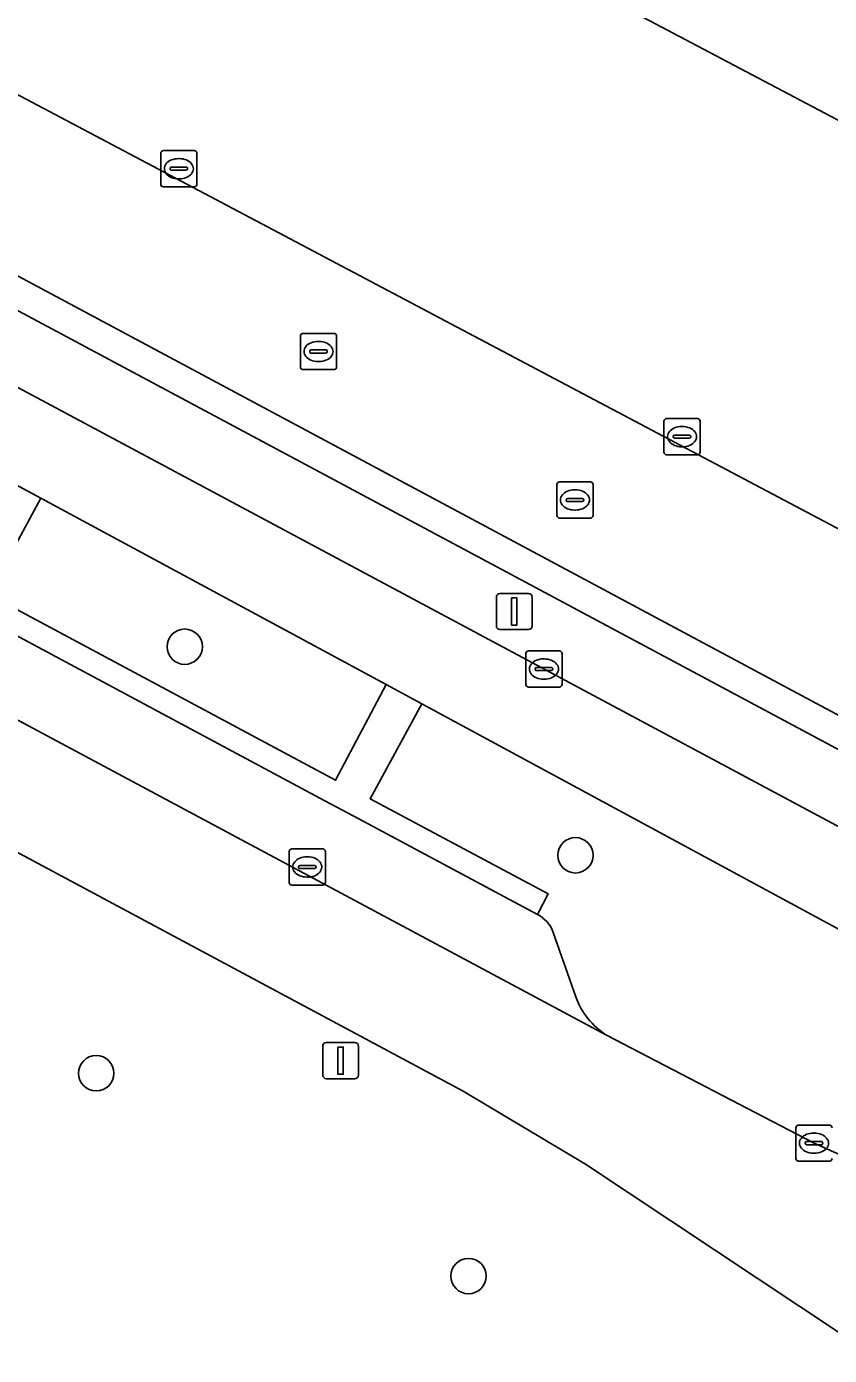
# Model space of a CAD drawing. Extents: x 159489 to 160304, y 383825 to 384531.
# Drawn here: x 159872.27 to 159894.46, y 383951.11 to 383987.85 of the extents above; entities that cross this region are included whole.
import ezdxf

# ---------------------------------------------------------------- set-up
doc = ezdxf.new("R2010")
doc.units = 0
for name, color, linetype in [('IMGEO_Berm_groen', 7, 'Continuous'), ('IMGEO_Boom', 7, 'Continuous'), ('IMGEO_Brandkraan', 7, 'Continuous'), ('IMGEO_Fietspad_gesloten', 7, 'Continuous'), ('IMGEO_Groenvoorziening', 7, 'Continuous'), ('IMGEO_Kolk', 7, 'Continuous'), ('IMGEO_Lichtmast', 7, 'Continuous'), ('IMGEO_Parkeervlak_open', 7, 'Continuous'), ('IMGEO_Rijbaan_lokaal_gesloten', 7, 'Continuous'), ('IMGEO_Rijbaan_lokaal_open', 7, 'Continuous'), ('IMGEO_Rioolput', 7, 'Continuous'), ('IMGEO_Voetpad_open', 7, 'Continuous')]:
    doc.layers.add(name, color=color, linetype=linetype)

msp = doc.modelspace()

# ---------------------------------------------------------------- linework, layer by layer
at = {"layer": 'IMGEO_Berm_groen'}
for points in [[(159898.39, 383949.315), (159887.722, 383956.4), (159884.338, 383958.42), (159840.297, 383982.009)], [(159883.198, 383969.129), (159881.767, 383966.504), (159886.693, 383963.87), (159886.391, 383963.306)], [(159903.154, 383958.333), (159883.198, 383969.129)], [(159886.832, 383962.803), (159887.451, 383961.031)], [(159888.304, 383959.967), (159894.038, 383956.983), (159900.857, 383953.92)]]:
    msp.add_lwpolyline(points, dxfattribs=at)
msp.add_lwpolyline([(159882.211, 383969.662), (159872.663, 383974.812), (159871.217, 383972.147), (159880.814, 383967.014)], close=True, dxfattribs=at)
for centre, radius, start, end in [((159885.984, 383962.504), 0.9, 19.4169, 63.0678), ((159889.432, 383961.745), 2.106, 199.824, 237.6137)]:
    msp.add_arc(centre, radius, start, end, dxfattribs=at)
at = {"layer": 'IMGEO_Boom'}
for centre in [(159876.645, 383970.707), (159887.444, 383964.939), (159874.198, 383958.915), (159884.489, 383953.309)]:
    msp.add_circle(centre, 0.489, dxfattribs=at)
at = {"layer": 'IMGEO_Brandkraan'}
for p, q in [((159879.842, 383978.441), (159879.842, 383979.293)), ((159879.917, 383979.367), (159880.769, 383979.367)), ((159880.33, 383979.147), (159880.355, 383979.147)), ((159880.843, 383979.293), (159880.843, 383978.441)), ((159880.101, 383978.861), (159880.101, 383978.873)), ((159880.539, 383978.824), (159880.141, 383978.824)), ((159880.144, 383978.91), (159880.542, 383978.91)), ((159880.585, 383978.873), (159880.585, 383978.861)), ((159880.769, 383978.367), (159879.917, 383978.367)), ((159880.353, 383978.587), (159880.328, 383978.587))]:
    msp.add_line(p, q, dxfattribs=at)
for points in [[(159879.842, 383978.441), (159879.842, 383979.293)], [(159879.917, 383979.367), (159880.769, 383979.367)], [(159880.843, 383979.293), (159880.843, 383978.441)], [(159880.769, 383978.367), (159879.917, 383978.367)]]:
    msp.add_lwpolyline(points, dxfattribs=at)
for centre, radius, start, end in [((159879.919, 383979.291), 0.0765, 91.552, 178.448), ((159879.919, 383979.291), 0.0765, 91.552, 178.448), ((159880.767, 383979.291), 0.0765, 1.552, 88.448), ((159880.767, 383979.291), 0.0765, 1.552, 88.448), ((159880.141, 383978.87), 0.0403, 85.8775, 175.7526), ((159880.138, 383978.86), 0.0366, 178.938, 274.7102), ((159880.542, 383978.867), 0.043, 264.8664, 352.4533), ((159880.546, 383978.872), 0.0386, 1.7309, 96.639), ((159879.919, 383978.443), 0.0765, 181.552, 268.448), ((159879.919, 383978.443), 0.0765, 181.552, 268.448), ((159880.767, 383978.443), 0.0765, 271.552, 358.448), ((159880.767, 383978.443), 0.0765, 271.552, 358.448)]:
    msp.add_arc(centre, radius, start, end, dxfattribs=at)
for centre, major_axis, ratio, start_param, end_param in [((159880.329, 383978.867), (-0.387, 0.002), 0.722429, 4.712389, 7.853982), ((159880.354, 383978.867), (-0.39, 0.002), 0.717154, 1.570796, 4.712389)]:
    msp.add_ellipse(centre, major_axis=major_axis, ratio=ratio, start_param=start_param, end_param=end_param, dxfattribs=at)
at = {"layer": 'IMGEO_Fietspad_gesloten'}
for points in [[(159914.789, 383954.987), (159829.267, 384000.762), (159827.511, 384001.747), (159820.478, 384006.14), (159815.453, 384008.909), (159814.236, 384009.579), (159812.526, 384010.519), (159810.974, 384011.376), (159809.37, 384007.908)], [(159813.988, 383999.816), (159817.026, 383998.148), (159820.176, 384003.31), (159821.912, 384002.251), (159822.806, 384001.705), (159829.683, 383997.995), (159830.705, 383997.444), (159840.185, 383992.33), (159841.218, 383991.773), (159850.571, 383986.729), (159851.529, 383986.212), (159861.157, 383981.018), (159862.126, 383980.496), (159871.712, 383975.325), (159872.663, 383974.812), (159882.211, 383969.662), (159883.198, 383969.129), (159903.154, 383958.333), (159905.121, 383957.34), (159903.021, 383953.284)]]:
    msp.add_lwpolyline(points, dxfattribs=at)
at = {"layer": 'IMGEO_Groenvoorziening'}
msp.add_lwpolyline([(159833.623, 384000.986), (159833.449, 384000.644), (159914.348, 383957.355), (159917.967, 383963.931), (159926.977, 383980.784), (159923.758, 383982.469), (159924.418, 383983.659), (159923.163, 383984.322), (159922.762, 383983.587), (159923.422, 383983.268), (159922.699, 383982), (159926.104, 383980.377), (159914.162, 383958.38), (159910.232, 383960.503), (159906.502, 383962.5), (159847.363, 383994.162), (159843.388, 383996.29), (159837.377, 383999.508), (159836.092, 384000.196)], dxfattribs=at)
at = {"layer": 'IMGEO_Kolk'}
for p, q in [((159875.981, 383983.494), (159875.981, 383984.346)), ((159876.056, 383984.42), (159876.908, 383984.42)), ((159876.982, 383984.346), (159876.982, 383983.494)), ((159876.24, 383983.914), (159876.24, 383983.926)), ((159876.678, 383983.877), (159876.28, 383983.877)), ((159876.283, 383983.963), (159876.681, 383983.963)), ((159876.469, 383984.2), (159876.494, 383984.2)), ((159876.724, 383983.926), (159876.724, 383983.914)), ((159876.492, 383983.64), (159876.467, 383983.64)), ((159876.908, 383983.42), (159876.056, 383983.42)), ((159889.89, 383976.087), (159889.89, 383976.939)), ((159889.965, 383977.013), (159890.817, 383977.013)), ((159890.891, 383976.939), (159890.891, 383976.087)), ((159890.192, 383976.556), (159890.59, 383976.556)), ((159890.378, 383976.793), (159890.403, 383976.793)), ((159890.149, 383976.507), (159890.149, 383976.519)), ((159890.587, 383976.47), (159890.189, 383976.47)), ((159890.401, 383976.233), (159890.376, 383976.233)), ((159890.633, 383976.519), (159890.633, 383976.507)), ((159890.817, 383976.013), (159889.965, 383976.013)), ((159886.073, 383969.663), (159886.073, 383970.515)), ((159886.148, 383970.589), (159887, 383970.589)), ((159886.561, 383970.369), (159886.586, 383970.369)), ((159887.074, 383970.515), (159887.074, 383969.663)), ((159886.332, 383970.083), (159886.332, 383970.095)), ((159886.77, 383970.046), (159886.372, 383970.046)), ((159886.375, 383970.132), (159886.773, 383970.132)), ((159886.816, 383970.095), (159886.816, 383970.083)), ((159887, 383969.589), (159886.148, 383969.589)), ((159886.584, 383969.809), (159886.559, 383969.809)), ((159879.531, 383964.191), (159879.531, 383965.043)), ((159879.606, 383965.117), (159880.458, 383965.117)), ((159880.019, 383964.897), (159880.044, 383964.897)), ((159880.532, 383965.043), (159880.532, 383964.191)), ((159879.79, 383964.611), (159879.79, 383964.623)), ((159880.228, 383964.574), (159879.83, 383964.574)), ((159879.833, 383964.66), (159880.231, 383964.66)), ((159880.274, 383964.623), (159880.274, 383964.611)), ((159880.458, 383964.117), (159879.606, 383964.117)), ((159880.042, 383964.337), (159880.017, 383964.337)), ((159893.612, 383957.483), (159894.464, 383957.483)), ((159893.537, 383956.557), (159893.537, 383957.409)), ((159894.025, 383957.263), (159894.05, 383957.263)), ((159893.796, 383956.977), (159893.796, 383956.989)), ((159894.234, 383956.94), (159893.836, 383956.94)), ((159893.839, 383957.026), (159894.237, 383957.026)), ((159894.048, 383956.703), (159894.023, 383956.703)), ((159894.28, 383956.989), (159894.28, 383956.977)), ((159894.464, 383956.483), (159893.612, 383956.483))]:
    msp.add_line(p, q, dxfattribs=at)
for points in [[(159875.981, 383983.494), (159875.981, 383984.346)], [(159876.056, 383984.42), (159876.908, 383984.42)], [(159876.982, 383984.346), (159876.982, 383983.494)], [(159876.908, 383983.42), (159876.056, 383983.42)], [(159889.89, 383976.087), (159889.89, 383976.939)], [(159889.965, 383977.013), (159890.817, 383977.013)], [(159890.891, 383976.939), (159890.891, 383976.087)], [(159890.817, 383976.013), (159889.965, 383976.013)], [(159886.073, 383969.663), (159886.073, 383970.515)], [(159886.148, 383970.589), (159887, 383970.589)], [(159887.074, 383970.515), (159887.074, 383969.663)], [(159887, 383969.589), (159886.148, 383969.589)], [(159879.531, 383964.191), (159879.531, 383965.043)], [(159879.606, 383965.117), (159880.458, 383965.117)], [(159880.532, 383965.043), (159880.532, 383964.191)], [(159880.458, 383964.117), (159879.606, 383964.117)], [(159893.612, 383957.483), (159894.464, 383957.483)], [(159893.537, 383956.557), (159893.537, 383957.409)], [(159894.464, 383956.483), (159893.612, 383956.483)]]:
    msp.add_lwpolyline(points, dxfattribs=at)
for centre, radius, start, end in [((159876.058, 383984.344), 0.0765, 91.552, 178.448), ((159876.058, 383984.344), 0.0765, 91.552, 178.448), ((159876.906, 383984.344), 0.0765, 1.552, 88.448), ((159876.906, 383984.344), 0.0765, 1.552, 88.448), ((159876.28, 383983.923), 0.0403, 85.8775, 175.7526), ((159876.277, 383983.913), 0.0366, 178.938, 274.7102), ((159876.681, 383983.92), 0.043, 264.8664, 352.4533), ((159876.685, 383983.925), 0.0386, 1.7309, 96.639), ((159876.058, 383983.496), 0.0765, 181.552, 268.448), ((159876.058, 383983.496), 0.0765, 181.552, 268.448), ((159876.906, 383983.496), 0.0765, 271.552, 358.448), ((159876.906, 383983.496), 0.0765, 271.552, 358.448), ((159889.967, 383976.937), 0.0765, 91.552, 178.448), ((159889.967, 383976.937), 0.0765, 91.552, 178.448), ((159890.815, 383976.937), 0.0765, 1.552, 88.448), ((159890.815, 383976.937), 0.0765, 1.552, 88.448), ((159890.189, 383976.516), 0.0403, 85.8775, 175.7526), ((159890.594, 383976.518), 0.0386, 1.7309, 96.639), ((159890.186, 383976.506), 0.0366, 178.938, 274.7102), ((159890.59, 383976.513), 0.043, 264.8664, 352.4533), ((159889.967, 383976.089), 0.0765, 181.552, 268.448), ((159889.967, 383976.089), 0.0765, 181.552, 268.448), ((159890.815, 383976.089), 0.0765, 271.552, 358.448), ((159890.815, 383976.089), 0.0765, 271.552, 358.448), ((159886.15, 383970.513), 0.0765, 91.552, 178.448), ((159886.15, 383970.513), 0.0765, 91.552, 178.448), ((159886.998, 383970.513), 0.0765, 1.552, 88.448), ((159886.998, 383970.513), 0.0765, 1.552, 88.448), ((159886.372, 383970.092), 0.0403, 85.8775, 175.7526), ((159886.369, 383970.082), 0.0366, 178.938, 274.7102), ((159886.773, 383970.089), 0.043, 264.8664, 352.4533), ((159886.777, 383970.094), 0.0386, 1.7309, 96.639), ((159886.15, 383969.665), 0.0765, 181.552, 268.448), ((159886.15, 383969.665), 0.0765, 181.552, 268.448), ((159886.998, 383969.665), 0.0765, 271.552, 358.448), ((159886.998, 383969.665), 0.0765, 271.552, 358.448), ((159879.608, 383965.041), 0.0765, 91.552, 178.448), ((159879.608, 383965.041), 0.0765, 91.552, 178.448), ((159880.456, 383965.041), 0.0765, 1.552, 88.448), ((159880.456, 383965.041), 0.0765, 1.552, 88.448), ((159879.83, 383964.62), 0.0403, 85.8775, 175.7526), ((159879.827, 383964.61), 0.0366, 178.938, 274.7102), ((159880.231, 383964.617), 0.043, 264.8664, 352.4533), ((159880.235, 383964.622), 0.0386, 1.7309, 96.639), ((159879.608, 383964.193), 0.0765, 181.552, 268.448), ((159879.608, 383964.193), 0.0765, 181.552, 268.448), ((159880.456, 383964.193), 0.0765, 271.552, 358.448), ((159880.456, 383964.193), 0.0765, 271.552, 358.448), ((159893.614, 383957.407), 0.0765, 91.552, 178.448), ((159893.614, 383957.407), 0.0765, 91.552, 178.448), ((159894.462, 383957.407), 0.0765, 1.552, 88.448), ((159894.462, 383957.407), 0.0765, 1.552, 88.448), ((159893.836, 383956.986), 0.0403, 85.8775, 175.7526), ((159893.833, 383956.976), 0.0366, 178.938, 274.7102), ((159894.237, 383956.983), 0.043, 264.8664, 352.4533), ((159894.241, 383956.988), 0.0386, 1.7309, 96.639), ((159893.614, 383956.559), 0.0765, 181.552, 268.448), ((159893.614, 383956.559), 0.0765, 181.552, 268.448), ((159894.462, 383956.559), 0.0765, 271.552, 358.448), ((159894.462, 383956.559), 0.0765, 271.552, 358.448)]:
    msp.add_arc(centre, radius, start, end, dxfattribs=at)
for centre, major_axis, ratio, start_param, end_param in [((159876.468, 383983.92), (-0.387, 0.002), 0.722429, 4.712389, 7.853982), ((159876.493, 383983.92), (-0.39, 0.002), 0.717154, 1.570796, 4.712389), ((159890.377, 383976.513), (-0.387, 0.002), 0.722429, 4.712389, 7.853982), ((159890.402, 383976.513), (-0.39, 0.002), 0.717154, 1.570796, 4.712389), ((159886.56, 383970.089), (-0.387, 0.002), 0.722429, 4.712389, 7.853982), ((159886.585, 383970.089), (-0.39, 0.002), 0.717154, 1.570796, 4.712389), ((159880.018, 383964.617), (-0.387, 0.002), 0.722429, 4.712389, 7.853982), ((159880.043, 383964.617), (-0.39, 0.002), 0.717154, 1.570796, 4.712389), ((159894.024, 383956.983), (-0.387, 0.002), 0.722429, 4.712389, 7.853982), ((159894.049, 383956.983), (-0.39, 0.002), 0.717154, 1.570796, 4.712389)]:
    msp.add_ellipse(centre, major_axis=major_axis, ratio=ratio, start_param=start_param, end_param=end_param, dxfattribs=at)
at = {"layer": 'IMGEO_Lichtmast'}
for p, q in [((159885.358, 383972.179), (159886.148, 383972.179)), ((159886.148, 383972.179), (159885.358, 383972.179)), ((159885.258, 383971.279), (159885.258, 383972.079)), ((159885.258, 383972.079), (159885.258, 383971.279)), ((159886.248, 383972.079), (159886.248, 383971.279)), ((159886.248, 383971.279), (159886.248, 383972.079)), ((159886.148, 383971.179), (159885.358, 383971.179)), ((159885.358, 383971.179), (159886.148, 383971.179)), ((159880.458, 383958.864), (159880.458, 383959.664)), ((159880.458, 383959.664), (159880.458, 383958.864)), ((159880.558, 383959.764), (159881.348, 383959.764)), ((159881.348, 383959.764), (159880.558, 383959.764)), ((159881.448, 383959.664), (159881.448, 383958.864)), ((159881.448, 383958.864), (159881.448, 383959.664)), ((159881.348, 383958.764), (159880.558, 383958.764)), ((159880.558, 383958.764), (159881.348, 383958.764))]:
    msp.add_line(p, q, dxfattribs=at)
for points in [[(159885.678, 383972.054), (159885.828, 383972.054), (159885.828, 383971.304), (159885.678, 383971.304), (159885.678, 383972.054)], [(159880.878, 383959.639), (159881.028, 383959.639), (159881.028, 383958.889), (159880.878, 383958.889), (159880.878, 383959.639)]]:
    msp.add_lwpolyline(points, dxfattribs=at)
for centre, start, end in [((159885.358, 383972.079), 90, 180), ((159885.358, 383972.079), 90, 180), ((159886.148, 383972.079), 0, 90), ((159886.148, 383972.079), 360, 90), ((159885.358, 383971.279), 180, 270), ((159885.358, 383971.279), 180, 270), ((159886.148, 383971.279), 270, 0), ((159886.148, 383971.279), 270, 0), ((159880.558, 383959.664), 90, 180), ((159880.558, 383959.664), 90, 180), ((159881.348, 383959.664), 0, 90), ((159881.348, 383959.664), 360, 90), ((159880.558, 383958.864), 180, 270), ((159880.558, 383958.864), 180, 270), ((159881.348, 383958.864), 270, 0), ((159881.348, 383958.864), 270, 0)]:
    msp.add_arc(centre, 0.1, start, end, dxfattribs=at)
at = {"layer": 'IMGEO_Parkeervlak_open'}
for points in [[(159886.391, 383963.306), (159881.461, 383965.945), (159880.517, 383966.45), (159870.915, 383971.59), (159869.982, 383972.089), (159860.361, 383977.239), (159859.412, 383977.747), (159849.749, 383982.919), (159848.79, 383983.432), (159839.355, 383988.472), (159838.32, 383989.025), (159828.817, 383994.101), (159827.794, 383994.648), (159822.471, 383997.491)], [(159819.409, 383996.962), (159818.858, 383997.143), (159888.304, 383959.967)], [(159901.88, 383970.695), (159903.894, 383974.382), (159906.443, 383979.069), (159872.835, 383996.806), (159868.337, 383988.475)], [(159867.655, 383988.277), (159902.095, 383970.059)], [(159887.451, 383961.031), (159886.832, 383962.803)]]:
    msp.add_lwpolyline(points, dxfattribs=at)
for centre, radius, start, end in [((159885.984, 383962.504), 0.9, 19.4169, 63.0678), ((159889.432, 383961.745), 2.106, 199.824, 237.6137)]:
    msp.add_arc(centre, radius, start, end, dxfattribs=at)
at = {"layer": 'IMGEO_Rijbaan_lokaal_gesloten'}
for points in [[(159894.038, 383956.983), (159888.304, 383959.967), (159818.858, 383997.143), (159817.026, 383998.148), (159813.988, 383999.816), (159807.388, 384003.387), (159806.748, 384003.729), (159805.35, 384001.759), (159804.829, 384001.025), (159805.338, 384000.752), (159812.369, 383997.007), (159815.473, 383995.315), (159817.15, 383994.385), (159829.147, 383987.972), (159829.21, 383987.938), (159831.517, 383986.727)], [(159831.585, 383986.668), (159840.297, 383982.009), (159884.338, 383958.42), (159887.722, 383956.4), (159898.39, 383949.315), (159900.857, 383953.92), (159894.038, 383956.983)]]:
    msp.add_lwpolyline(points, dxfattribs=at)
at = {"layer": 'IMGEO_Rijbaan_lokaal_open'}
for points in [[(159861.206, 383992.151), (159849.659, 383998.303), (159847.363, 383994.162), (159906.502, 383962.5), (159910.232, 383960.503), (159914.616, 383968.515), (159917.813, 383973.681), (159920.243, 383978.197), (159919.935, 383978.4), (159875.621, 384002.213), (159875.904, 384002.74)], [(159872.835, 383996.806), (159906.443, 383979.069)], [(159902.664, 383969.778), (159902.095, 383970.059), (159867.655, 383988.277), (159867.258, 383988.481)]]:
    msp.add_lwpolyline(points, dxfattribs=at)
at = {"layer": 'IMGEO_Rioolput'}
for p, q in [((159886.93, 383974.337), (159886.93, 383975.189)), ((159887.005, 383975.263), (159887.857, 383975.263)), ((159887.931, 383975.189), (159887.931, 383974.337)), ((159887.189, 383974.757), (159887.189, 383974.769)), ((159887.627, 383974.72), (159887.229, 383974.72)), ((159887.232, 383974.806), (159887.63, 383974.806)), ((159887.418, 383975.043), (159887.443, 383975.043)), ((159887.673, 383974.769), (159887.673, 383974.757)), ((159887.441, 383974.483), (159887.416, 383974.483)), ((159887.857, 383974.263), (159887.005, 383974.263))]:
    msp.add_line(p, q, dxfattribs=at)
for points in [[(159886.93, 383974.337), (159886.93, 383975.189)], [(159887.005, 383975.263), (159887.857, 383975.263)], [(159887.931, 383975.189), (159887.931, 383974.337)], [(159887.857, 383974.263), (159887.005, 383974.263)]]:
    msp.add_lwpolyline(points, dxfattribs=at)
for centre, radius, start, end in [((159887.007, 383975.187), 0.0765, 91.552, 178.448), ((159887.007, 383975.187), 0.0765, 91.552, 178.448), ((159887.855, 383975.187), 0.0765, 1.552, 88.448), ((159887.855, 383975.187), 0.0765, 1.552, 88.448), ((159887.229, 383974.766), 0.0403, 85.8775, 175.7526), ((159887.226, 383974.756), 0.0366, 178.938, 274.7102), ((159887.63, 383974.763), 0.043, 264.8664, 352.4533), ((159887.634, 383974.768), 0.0386, 1.7309, 96.639), ((159887.007, 383974.339), 0.0765, 181.552, 268.448), ((159887.007, 383974.339), 0.0765, 181.552, 268.448), ((159887.855, 383974.339), 0.0765, 271.552, 358.448), ((159887.855, 383974.339), 0.0765, 271.552, 358.448)]:
    msp.add_arc(centre, radius, start, end, dxfattribs=at)
for centre, major_axis, ratio, start_param, end_param in [((159887.417, 383974.763), (-0.387, 0.002), 0.722429, 4.712389, 7.853982), ((159887.442, 383974.763), (-0.39, 0.002), 0.717154, 1.570796, 4.712389)]:
    msp.add_ellipse(centre, major_axis=major_axis, ratio=ratio, start_param=start_param, end_param=end_param, dxfattribs=at)
at = {"layer": 'IMGEO_Voetpad_open'}
for points in [[(159833.449, 384000.644), (159832.553, 384001.116), (159829.447, 384002.76), (159821.93, 384007.409), (159820.356, 384008.411), (159816.486, 384010.875), (159816.221, 384011.044), (159815.316, 384011.59), (159814.597, 384012.024), (159814.096, 384012.326), (159812.088, 384013.422), (159810.974, 384011.376), (159812.526, 384010.519), (159814.236, 384009.579), (159815.453, 384008.909), (159820.478, 384006.14), (159827.511, 384001.747), (159829.267, 384000.762), (159914.789, 383954.987)], [(159915.157, 383954.984), (159915.282, 383955.142), (159916.006, 383956.435), (159914.348, 383957.355), (159833.449, 384000.644)], [(159870.915, 383971.59), (159880.517, 383966.45), (159881.461, 383965.945), (159886.391, 383963.306), (159886.693, 383963.87), (159881.767, 383966.504), (159883.198, 383969.129), (159882.211, 383969.662), (159880.814, 383967.014), (159871.217, 383972.147), (159872.663, 383974.812), (159871.712, 383975.325)]]:
    msp.add_lwpolyline(points, dxfattribs=at)

doc.saveas('drawing.dxf')
